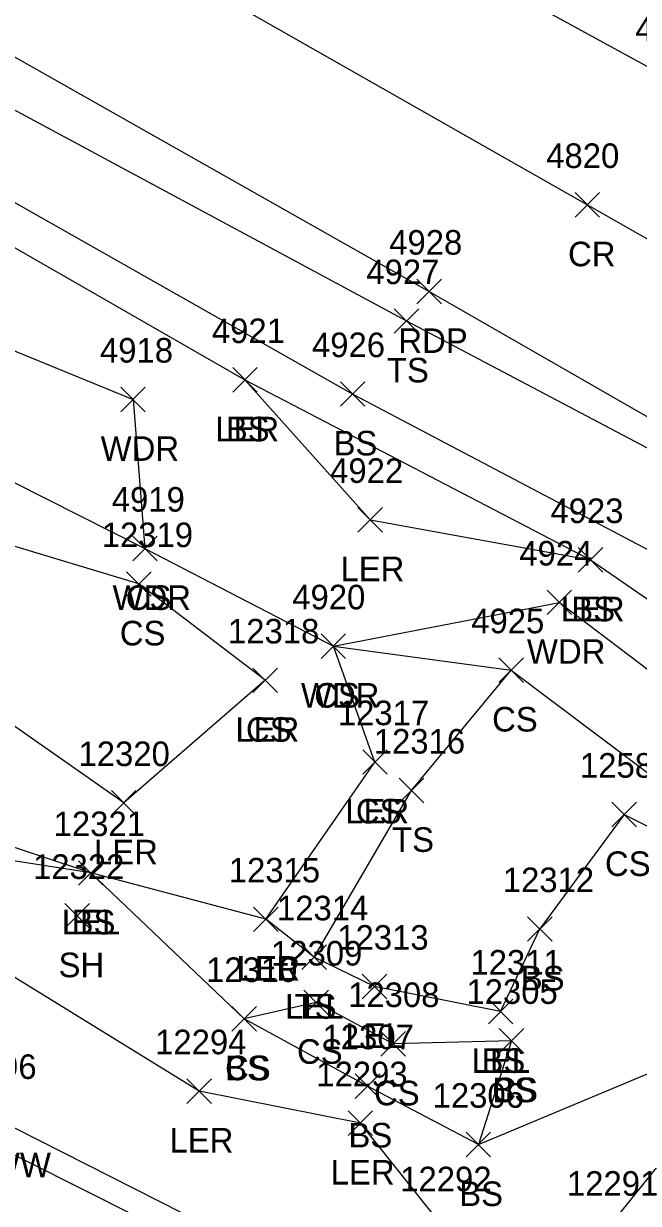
# Model space of a CAD drawing. Extents: x 1462089 to 1464015, y 730534 to 736144.
# Drawn here: x 1462359.2 to 1462409.2, y 731687.6 to 731783.6 of the extents above; entities that cross this region are included whole.
import ezdxf

# ---------------------------------------------------------------- set-up
doc = ezdxf.new("R2010")
doc.units = 0
for name, color, linetype in [('L_A', 7, 'Continuous'), ('L_I', 7, 'Continuous'), ('L_TIC', 7, 'Continuous'), ('LARO', 7, 'Continuous'), ('LAWA', 7, 'Continuous'), ('LELB', 7, 'Continuous'), ('LFNC', 7, 'Continuous'), ('P_A', 7, 'Continuous'), ('P_I', 7, 'Continuous'), ('P_TIC', 7, 'Continuous'), ('PET', 7, 'Continuous'), ('PRC', 7, 'Continuous')]:
    doc.layers.add(name, color=color, linetype=linetype)

msp = doc.modelspace()

# ---------------------------------------------------------------- linework, layer by layer
at = {"layer": 'L_TIC'}
for points in [[(1462389.349, 731758.437), (1462391.349, 731760.437)], [(1462391.349, 731758.437), (1462389.349, 731760.437)], [(1462376.204, 731753.639), (1462378.204, 731755.639)], [(1462378.204, 731753.639), (1462376.204, 731755.639)], [(1462376.204, 731753.639), (1462378.204, 731755.639)], [(1462378.204, 731753.639), (1462376.204, 731755.639)], [(1462367.091, 731752.052), (1462369.091, 731754.052)], [(1462369.091, 731752.052), (1462367.091, 731754.052)], [(1462384.977, 731752.494), (1462386.977, 731754.494)], [(1462386.977, 731752.494), (1462384.977, 731754.494)], [(1462386.4, 731742.258), (1462388.4, 731744.258)], [(1462388.4, 731742.258), (1462386.4, 731744.258)], [(1462368.061, 731739.918), (1462370.061, 731741.918)], [(1462370.061, 731739.918), (1462368.061, 731741.918)], [(1462368.061, 731739.918), (1462370.061, 731741.918)], [(1462370.061, 731739.918), (1462368.061, 731741.918)], [(1462404.336, 731738.989), (1462406.336, 731740.989)], [(1462406.336, 731738.989), (1462404.336, 731740.989)], [(1462404.336, 731738.989), (1462406.336, 731740.989)], [(1462406.336, 731738.989), (1462404.336, 731740.989)], [(1462367.572, 731737.03), (1462369.572, 731739.03)], [(1462369.572, 731737.03), (1462367.572, 731739.03)], [(1462401.803, 731735.533), (1462403.803, 731737.533)], [(1462403.803, 731735.533), (1462401.803, 731737.533)], [(1462383.402, 731731.963), (1462385.402, 731733.963)], [(1462385.402, 731731.963), (1462383.402, 731733.963)], [(1462383.402, 731731.963), (1462385.402, 731733.963)], [(1462385.402, 731731.963), (1462383.402, 731733.963)], [(1462397.889, 731730.019), (1462399.889, 731732.019)], [(1462399.889, 731730.019), (1462397.889, 731732.019)], [(1462377.845, 731729.188), (1462379.845, 731731.188)], [(1462379.845, 731729.188), (1462377.845, 731731.188)], [(1462377.845, 731729.188), (1462379.845, 731731.188)], [(1462379.845, 731729.188), (1462377.845, 731731.188)], [(1462386.792, 731722.536), (1462388.792, 731724.536)], [(1462388.792, 731722.536), (1462386.792, 731724.536)], [(1462386.792, 731722.536), (1462388.792, 731724.536)], [(1462388.792, 731722.536), (1462386.792, 731724.536)], [(1462389.773, 731720.224), (1462391.773, 731722.224)], [(1462391.773, 731720.224), (1462389.773, 731722.224)], [(1462366.328, 731719.207), (1462368.328, 731721.207)], [(1462368.328, 731719.207), (1462366.328, 731721.207)], [(1462407.08, 731718.263), (1462409.08, 731720.263)], [(1462409.08, 731718.263), (1462407.08, 731720.263)], [(1462363.65, 731713.506), (1462365.65, 731715.506)], [(1462365.65, 731713.506), (1462363.65, 731715.506)], [(1462363.65, 731713.506), (1462365.65, 731715.506)], [(1462365.65, 731713.506), (1462363.65, 731715.506)], [(1462362.538, 731710.022), (1462364.538, 731712.022)], [(1462364.538, 731710.022), (1462362.538, 731712.022)], [(1462377.91, 731709.736), (1462379.91, 731711.736)], [(1462379.91, 731709.736), (1462377.91, 731711.736)], [(1462377.91, 731709.736), (1462379.91, 731711.736)], [(1462379.91, 731709.736), (1462377.91, 731711.736)], [(1462400.22, 731708.948), (1462402.22, 731710.948)], [(1462402.22, 731708.948), (1462400.22, 731710.948)], [(1462381.834, 731706.651), (1462383.834, 731708.651)], [(1462383.834, 731706.651), (1462381.834, 731708.651)], [(1462381.834, 731706.651), (1462383.834, 731708.651)], [(1462383.834, 731706.651), (1462381.834, 731708.651)], [(1462386.746, 731704.259), (1462388.746, 731706.259)], [(1462388.746, 731704.259), (1462386.746, 731706.259)], [(1462382.002, 731702.972), (1462384.002, 731704.972)], [(1462384.002, 731702.972), (1462382.002, 731704.972)], [(1462397.022, 731702.235), (1462399.022, 731704.235)], [(1462399.022, 731702.235), (1462397.022, 731704.235)], [(1462397.022, 731702.235), (1462399.022, 731704.235)], [(1462399.022, 731702.235), (1462397.022, 731704.235)], [(1462376.145, 731701.633), (1462378.145, 731703.633)], [(1462378.145, 731701.633), (1462376.145, 731703.633)], [(1462376.145, 731701.633), (1462378.145, 731703.633)], [(1462378.145, 731701.633), (1462376.145, 731703.633)], [(1462388.275, 731699.593), (1462390.275, 731701.593)], [(1462390.275, 731699.593), (1462388.275, 731701.593)], [(1462397.905, 731699.849), (1462399.905, 731701.849)], [(1462399.905, 731699.849), (1462397.905, 731701.849)], [(1462397.905, 731699.849), (1462399.905, 731701.849)], [(1462399.905, 731699.849), (1462397.905, 731701.849)], [(1462386.189, 731696.161), (1462388.189, 731698.161)], [(1462388.189, 731696.161), (1462386.189, 731698.161)], [(1462372.478, 731695.75), (1462374.478, 731697.75)], [(1462374.478, 731695.75), (1462372.478, 731697.75)], [(1462385.603, 731693.144), (1462387.603, 731695.144)], [(1462387.603, 731693.144), (1462385.603, 731695.144)], [(1462395.211, 731691.395), (1462397.211, 731693.395)], [(1462397.211, 731691.395), (1462395.211, 731693.395)]]:
    msp.add_lwpolyline(points, dxfattribs=at)
at = {"layer": 'LARO'}
for points in [[(1462346.484, 731772.245), (1462377.204, 731754.639), (1462387.4, 731743.258), (1462405.336, 731739.989), (1462422.595, 731728.101), (1462430.525, 731721.568), (1462436.62, 731722.191), (1462456.917, 731710.315), (1462466.227, 731695.84), (1462493.617, 731678.674), (1462505.155, 731669.137), (1462520.606, 731652.722), (1462532.459, 731644.31), (1462542.472, 731620.329), (1462550.678, 731609.71), (1462554.342, 731599.778), (1462565.778, 731588.089), (1462568.931, 731580.005), (1462570.713, 731566.112), (1462578.995, 731548.691), (1462583.025, 731541.222), (1462579.132, 731509.105)], [(1462378.845, 731730.188), (1462367.328, 731720.207), (1462350.727, 731731.841), (1462332.273, 731739.232), (1462326.168, 731753.955)], [(1462393.437, 731685.597), (1462386.603, 731694.144), (1462373.478, 731696.75), (1462347.27, 731712.888), (1462323.316, 731718.613), (1462314.517, 731717.791), (1462307.8, 731726.248)], [(1462398.022, 731703.235), (1462387.746, 731705.259), (1462382.834, 731707.651), (1462378.91, 731710.736), (1462364.65, 731714.506), (1462342.733, 731717.899), (1462325.44, 731724.166), (1462307.8, 731726.248)], [(1462378.91, 731710.736), (1462387.792, 731723.536)]]:
    msp.add_lwpolyline(points, dxfattribs=at)
at = {"layer": 'LAWA'}
for points in [[(1462353.486, 731759.008), (1462368.091, 731753.052), (1462369.061, 731740.918), (1462384.402, 731732.963), (1462402.803, 731736.533), (1462419.775, 731723.669), (1462429.629, 731717.395), (1462437.688, 731715.11), (1462449.892, 731706.469), (1462461.801, 731688.892), (1462471.295, 731683.685), (1462488.007, 731676.157), (1462499.088, 731668.041), (1462511.531, 731650.799), (1462524.054, 731638.685), (1462541.013, 731619.326), (1462554.07, 731597.956), (1462563.813, 731586.287), (1462560.655, 731583.026), (1462552.367, 731581.915), (1462545.438, 731587.026), (1462537.068, 731601.683)], [(1462529.306, 731609.09), (1462503.687, 731615.303), (1462482.961, 731621.756), (1462463.284, 731631.864), (1462443.061, 731640.907), (1462419.395, 731655.593), (1462381.114, 731680.146), (1462355.304, 731693.116), (1462311.252, 731715.6), (1462266.509, 731744.615)]]:
    msp.add_lwpolyline(points, dxfattribs=at)
at = {"layer": 'LELB'}
for points in [[(1462199.973, 731862.797), (1462226.522, 731848.633), (1462244.469, 731839.44), (1462279.961, 731820.277), (1462307.49, 731805.659), (1462330.44, 731793.577), (1462345.388, 731783.622), (1462390.349, 731759.437), (1462428.457, 731739.343), (1462460.592, 731719.83), (1462475.515, 731708.509), (1462501.897, 731689.799), (1462542.27, 731667.043), (1462570.627, 731642.981), (1462603.035, 731612.581), (1462606.866, 731588.462), (1462599.353, 731546.54), (1462591.287, 731500.049)], [(1462196.85, 731857.082), (1462222.521, 731842.68), (1462241.449, 731834.045), (1462277.078, 731814.636), (1462306.352, 731803.064), (1462327.991, 731787.746), (1462342.712, 731777.977), (1462385.977, 731753.494), (1462425.739, 731732.543), (1462438.297, 731724.765), (1462470.607, 731702.978), (1462495.486, 731681.644), (1462507.864, 731671.1)], [(1462188.493, 731840.604), (1462212.541, 731825.158), (1462231.639, 731814.229), (1462269.151, 731796.286), (1462295.644, 731781.884), (1462315.164, 731776.859), (1462323.757, 731770.871), (1462330.763, 731759.393), (1462350.384, 731750.323), (1462369.061, 731740.918)], [(1462378.845, 731730.188), (1462368.572, 731738.03), (1462355.12, 731742.082), (1462326.168, 731753.955), (1462317.526, 731743.056), (1462303.484, 731737.97)], [(1462377.204, 731754.639), (1462405.336, 731739.989)], [(1462384.402, 731732.963), (1462398.889, 731731.019), (1462416.834, 731717.521), (1462427.048, 731710.658), (1462435.551, 731710.257), (1462445.646, 731699.61)], [(1462387.792, 731723.536), (1462384.402, 731732.963)], [(1462398.905, 731700.849), (1462396.211, 731692.395), (1462387.189, 731697.161), (1462377.145, 731702.633), (1462364.65, 731714.506), (1462342.82, 731721.738), (1462327.071, 731728.075), (1462307.529, 731729.86), (1462296.544, 731731.795)], [(1462390.773, 731721.224), (1462398.889, 731731.019)], [(1462382.834, 731707.651), (1462390.773, 731721.224)], [(1462408.08, 731719.263), (1462401.22, 731709.948)], [(1462408.08, 731719.263), (1462419.286, 731713.702), (1462434.937, 731702.226), (1462448.675, 731694.479), (1462455.209, 731690.515)], [(1462398.022, 731703.235), (1462401.22, 731709.948)], [(1462398.905, 731700.849), (1462389.275, 731700.593), (1462383.002, 731703.972), (1462377.145, 731702.633)], [(1462423.479, 731679.306), (1462430.794, 731689.468), (1462415.313, 731700.384), (1462413.015, 731693.397), (1462406.447, 731685.234), (1462393.437, 731685.597)], [(1462396.211, 731692.395), (1462415.313, 731700.384)]]:
    msp.add_lwpolyline(points, dxfattribs=at)
at = {"layer": 'LFNC'}
msp.add_lwpolyline([(1462485.036, 731625.171), (1462466.858, 731635.352), (1462445.585, 731646.339), (1462441.056, 731648.619), (1462421.589, 731659.284), (1462381.961, 731681.831), (1462356.446, 731694.741), (1462314.517, 731717.791), (1462306.112, 731724.85), (1462296.544, 731731.795), (1462293.532, 731734.468), (1462267.49, 731747.493), (1462237.872, 731764.558), (1462196.318, 731787.421), (1462159.846, 731807.266), (1462122.393, 731829.297), (1462092.333, 731845.638)], dxfattribs=at)
at = {"layer": 'P_TIC'}
for points in [[(1462404.08, 731767.891), (1462406.08, 731769.891)], [(1462406.08, 731767.891), (1462404.08, 731769.891)], [(1462391.209, 731760.837), (1462393.209, 731762.837)], [(1462393.209, 731760.837), (1462391.209, 731762.837)]]:
    msp.add_lwpolyline(points, dxfattribs=at)
at = {"layer": 'PET'}
for points in [[(1462649.924, 731672.978), (1462648.622, 731670.018), (1462644.733, 731666.506), (1462640.658, 731665.438), (1462632.189, 731665.686), (1462627.652, 731666.299), (1462622.43, 731667.797), (1462610.356, 731672.438), (1462596.858, 731679.698), (1462592.966, 731681.826), (1462560.829, 731698.765), (1462526.137, 731716.423), (1462486.234, 731738.583), (1462441.378, 731763.202), (1462411.696, 731779.205), (1462374.605, 731799.478), (1462337.978, 731819.635), (1462300.361, 731839.362), (1462261.238, 731860.693), (1462212.493, 731887.257)], [(1462201.656, 731866.043), (1462245.703, 731842.087), (1462281.75, 731822.984), (1462308.734, 731808.187), (1462347.652, 731787.037), (1462392.209, 731761.837), (1462429.222, 731740.598), (1462448.896, 731730.041), (1462477.729, 731709.286), (1462504.154, 731693.872), (1462543.73, 731671.863), (1462578.876, 731652.667), (1462581.934, 731651.196), (1462611.072, 731634.393), (1462616.428, 731629.037), (1462620.383, 731622.699), (1462623.597, 731614.859), (1462625.47, 731606.659), (1462626.295, 731597.635), (1462624.657, 731584.618)]]:
    msp.add_lwpolyline(points, dxfattribs=at)
at = {"layer": 'PRC'}
msp.add_lwpolyline([(1462639.27, 731636.282), (1462599.113, 731658.268), (1462566.099, 731677.208), (1462552.1, 731684.602), (1462518.562, 731703.479), (1462478.101, 731726.956), (1462435.457, 731751.62), (1462405.08, 731768.891), (1462368.877, 731789.488), (1462331.312, 731809.521), (1462292.586, 731830.435), (1462255.308, 731850.413), (1462206.41, 731876.974)], dxfattribs=at)

# ---------------------------------------------------------------- texts
at = {"layer": 'L_A'}
for s, p in [('TS', (1462388.758, 731754.437)), ('LER', (1462374.786, 731749.639)), ('BS', (1462375.645, 731749.639)), ('WDR', (1462365.453, 731748.052)), ('BS', (1462384.418, 731748.494)), ('LER', (1462384.983, 731738.258)), ('WDR', (1462366.423, 731735.918)), ('CS', (1462367.502, 731735.918)), ('LER', (1462402.919, 731734.989)), ('BS', (1462403.777, 731734.989)), ('CS', (1462367.013, 731733.03)), ('WDR', (1462400.165, 731731.533)), ('WDR', (1462381.764, 731727.963)), ('CS', (1462382.843, 731727.963)), ('CS', (1462397.33, 731726.019)), ('LER', (1462376.428, 731725.188)), ('CS', (1462377.286, 731725.188)), ('LER', (1462385.375, 731718.536)), ('CS', (1462386.233, 731718.536)), ('TS', (1462389.182, 731716.224)), ('LER', (1462364.911, 731715.207)), ('CS', (1462406.521, 731714.263)), ('BS', (1462363.091, 731709.506)), ('LEL', (1462362.288, 731709.506)), ('SH', (1462362.026, 731706.022)), ('LER', (1462376.493, 731705.736)), ('LEL', (1462376.548, 731705.736)), ('BS', (1462399.661, 731704.948)), ('LEL', (1462380.472, 731702.651)), ('TS', (1462381.244, 731702.651)), ('LEL', (1462385.384, 731700.259)), ('CS', (1462381.443, 731698.972)), ('LEL', (1462395.66, 731698.235)), ('BS', (1462396.463, 731698.235)), ('CS', (1462375.586, 731697.633)), ('BS', (1462375.586, 731697.633)), ('CS', (1462387.716, 731695.593)), ('CS', (1462397.346, 731695.849)), ('BS', (1462397.346, 731695.849)), ('LER', (1462371.061, 731691.75)), ('BS', (1462385.63, 731692.161)), ('FNWW', (1462352.792, 731689.741)), ('LER', (1462384.186, 731689.144)), ('BS', (1462394.652, 731687.395))]:
    msp.add_text(s, height=2, dxfattribs=at).set_placement(p)
at = {"layer": 'L_I'}
for s, p in [('4927', (1462387.089, 731762.437)), ('4921', (1462374.511, 731757.639)), ('4921', (1462374.511, 731757.639)), ('4918', (1462365.398, 731756.052)), ('4926', (1462382.662, 731756.494)), ('4922', (1462384.14, 731746.258)), ('4919', (1462366.36, 731743.918)), ('4919', (1462366.36, 731743.918)), ('4923', (1462402.077, 731742.989)), ('4923', (1462402.077, 731742.989)), ('12319', (1462365.541, 731741.03)), ('4924', (1462399.543, 731739.533)), ('4920', (1462381.056, 731735.963)), ('4920', (1462381.056, 731735.963)), ('4925', (1462395.629, 731734.019)), ('12318', (1462375.822, 731733.188)), ('12318', (1462375.822, 731733.188)), ('12317', (1462384.769, 731726.536)), ('12317', (1462384.769, 731726.536)), ('12316', (1462387.694, 731724.224)), ('12320', (1462363.651, 731723.207)), ('12589', (1462404.482, 731722.263)), ('12321', (1462361.626, 731717.506)), ('12321', (1462361.626, 731717.506)), ('12322', (1462359.948, 731714.022)), ('12315', (1462375.887, 731713.736)), ('12315', (1462375.887, 731713.736)), ('12312', (1462398.197, 731712.948)), ('12314', (1462379.811, 731710.651)), ('12314', (1462379.811, 731710.651)), ('12313', (1462384.723, 731708.259)), ('12309', (1462379.325, 731706.972)), ('12311', (1462395.566, 731706.235)), ('12311', (1462395.566, 731706.235)), ('12310', (1462374.035, 731705.633)), ('12310', (1462374.035, 731705.633)), ('12305', (1462395.236, 731703.849)), ('12305', (1462395.236, 731703.849)), ('12308', (1462385.606, 731703.593)), ('12307', (1462383.52, 731700.161)), ('12294', (1462369.888, 731699.75)), ('12296', (1462352.801, 731697.741)), ('12293', (1462383.013, 731697.144)), ('12306', (1462392.486, 731695.395)), ('12292', (1462389.847, 731688.597)), ('12292', (1462389.847, 731688.597)), ('12291', (1462403.424, 731688.234)), ('12291', (1462403.424, 731688.234))]:
    msp.add_text(s, height=2, dxfattribs=at).set_placement(p)
at = {"layer": 'P_A'}
for s, p in [('CR', (1462403.514, 731763.891)), ('RDP', (1462389.697, 731756.837))]:
    msp.add_text(s, height=2, dxfattribs=at).set_placement(p)
at = {"layer": 'P_I'}
for s, p in [('4819', (1462408.995, 731782.205)), ('4820', (1462401.734, 731771.891)), ('4928', (1462388.949, 731764.837))]:
    msp.add_text(s, height=2, dxfattribs=at).set_placement(p)

doc.saveas('drawing.dxf')
